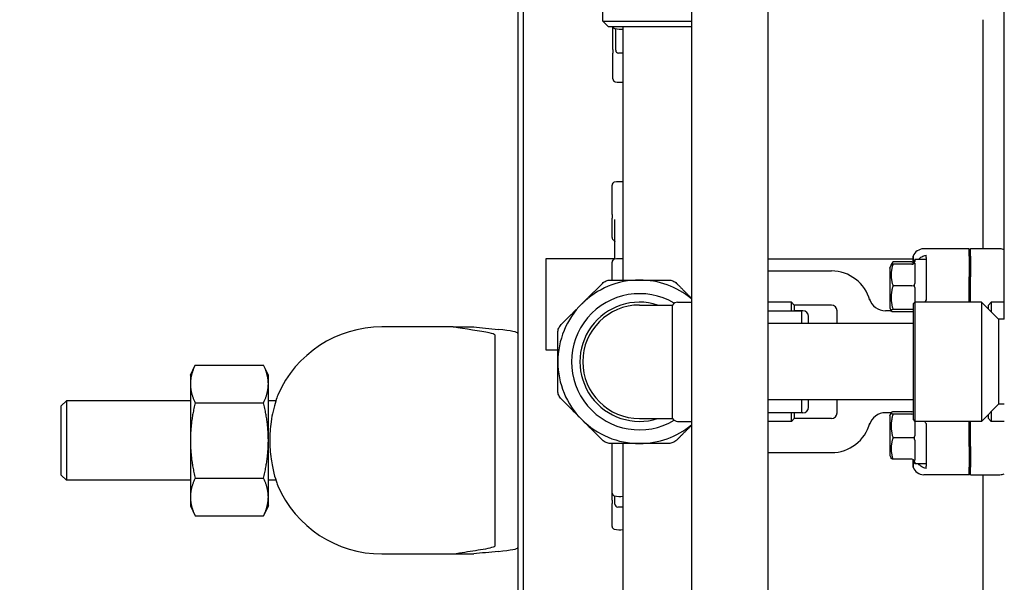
# Model space of a CAD drawing. Header units: inches. Extents: x 5 to 1128, y -85 to 748.
# Tile 345 of 656: x 465.86 to 476.71, y 668.19 to 674.39. Entities that reach past the tile are written whole.
import ezdxf

# ---------------------------------------------------------------- set-up
doc = ezdxf.new("R2010")
doc.units = ezdxf.units.IN
doc.header["$LTSCALE"] = 32
doc.header["$MEASUREMENT"] = 0
doc.layers.add('Dimension (ANSI)', color=7, linetype='Continuous', lineweight=25)
doc.layers.add('Visible (ANSI)', color=7, linetype='Continuous', lineweight=30)
doc.styles.add('Note Text (ANSI)', font='tahoma.ttf')
doc.dimstyles.new('SB Fraction-16 (ANSI)', dxfattribs={"dimscale": 32, "dimtxt": 0.125, "dimasz": 0.098425, "dimexe": 0.125, "dimexo": 0.0625, "dimgap": 0.031496, "dimtad": 0, "dimtih": 1, "dimtoh": 1, "dimdec": 4, "dimrnd": 1e-08, "dimzin": 0, "dimdsep": 46, "dimlunit": 5, "dimtxsty": 'Note Text (ANSI)', "dimcen": 0.09, "dimdle": 0.393701, "dimclrd": 256, "dimclre": 256, "dimclrt": 256, "dimadec": 0, "dimazin": 3, "dimtfac": 0.96, "dimtofl": 0, "dimtmove": 0, "dimatfit": 3, "dimfxl": 1, "dimfrac": 2, "dimtolj": 1, "dimtzin": 12, "dimlwd": -1, "dimlwe": -1, "dimarcsym": 0})

# ---------------------------------------------------------------- blocks, each defined once
blk = doc.blocks.new('*D19')
at = {"layer": 'Defpoints', "color": 0, "transparency": 16777216}
for p in [(484.781, 699.94), (324.685, 555.94), (484.781, 555.94)]:
    blk.add_point(p, dxfattribs=at)
at = {"layer": 'Dimension (ANSI)', "transparency": 16777216}
for p, q in [((482.781, 699.94), (320.685, 699.94)), ((324.685, 696.79), (324.685, 635.454)), ((324.685, 559.089), (324.685, 629.425)), ((482.781, 555.94), (320.685, 555.94))]:
    blk.add_line(p, q, dxfattribs=at)
for points in [[(324.16, 696.79), (325.21, 696.79), (324.685, 699.94)], [(324.16, 559.089), (325.21, 559.089), (324.685, 555.94)]]:
    blk.add_solid(points, dxfattribs=at)
at = {"layer": 'Dimension (ANSI)', "transparency": 16777216, "insert": (320.552, 634.446), "char_height": 4, "attachment_point": 1, "style": 'Note Text (ANSI)'}
blk.add_mtext('\\A1;144', dxfattribs=at)

msp = doc.modelspace()

# ---------------------------------------------------------------- linework, layer by layer
at = {"layer": 'Visible (ANSI)'}
for p, q in [((473.26127, 688.86904), (473.26127, 604.50428)), ((474.10127, 688.86904), (474.10127, 604.50428)), ((476.70877, 671.08779), (476.70877, 688.3375)), ((471.41136, 667.44629), (471.41136, 682.75228)), ((471.34886, 677.0943), (471.34886, 670.41028)), ((472.28377, 674.36904), (472.28377, 675.10904)), ((472.28377, 674.36904), (473.26127, 674.36904)), ((472.34627, 674.30654), (472.28377, 674.36904)), ((476.47127, 674.38654), (476.47127, 671.86279)), ((473.26127, 674.30654), (472.34627, 674.30654)), ((472.39502, 674.05709), (472.39502, 674.30654)), ((472.42627, 674.05029), (472.42627, 674.28677)), ((472.50877, 671.51904), (472.50877, 674.30654)), ((472.39502, 674.05709), (472.39502, 674.01852)), ((472.39502, 673.73447), (472.39502, 674.01852)), ((472.50877, 674.01904), (472.45752, 674.01904)), ((472.38627, 672.24001), (472.38627, 672.56511)), ((472.38627, 672.24001), (472.38627, 672.20174)), ((472.38627, 671.98672), (472.38627, 672.20174)), ((472.41752, 671.74864), (472.41752, 672.18766)), ((476.32127, 671.86279), (475.8208, 671.86279)), ((476.3369, 671.86279), (476.32127, 671.84711)), ((476.32127, 671.78101), (476.32127, 671.86279)), ((476.3369, 671.78101), (476.3369, 671.86279)), ((476.66038, 671.86279), (476.3369, 671.86279)), ((472.41752, 671.75228), (471.65563, 671.75228)), ((471.65563, 671.75228), (471.65563, 670.75228)), ((474.10127, 671.75228), (475.70391, 671.75228)), ((475.69002, 671.71912), (475.48123, 671.71912)), ((475.70391, 671.69658), (475.70391, 671.78132)), ((475.72127, 671.74404), (475.72127, 671.72359)), ((475.84627, 671.74404), (475.72127, 671.74404)), ((475.84627, 671.76713), (475.84627, 671.79432)), ((475.84627, 671.76713), (475.84627, 671.71306)), ((476.32127, 671.78101), (476.32127, 671.55375)), ((476.3369, 671.78101), (476.3369, 671.55375)), ((472.38627, 671.51904), (472.38627, 671.7168)), ((474.10127, 671.61904), (474.80377, 671.61904)), ((475.44627, 671.65029), (475.46237, 671.6825)), ((475.44627, 671.65029), (475.44627, 671.21279)), ((475.46237, 671.6825), (475.47482, 671.70739)), ((475.69002, 671.69317), (475.48123, 671.69317)), ((475.72127, 671.70444), (475.72127, 671.48128)), ((475.84627, 671.69762), (475.84627, 671.5516)), ((476.32127, 671.27529), (476.32127, 671.55375)), ((476.3369, 671.27529), (476.3369, 671.55375)), ((475.69002, 671.4567), (475.48123, 671.4567)), ((475.72127, 671.43613), (475.72127, 671.27217)), ((472.68877, 671.24404), (473.05415, 671.24404)), ((473.05415, 669.99404), (473.05415, 671.24404)), ((473.10827, 671.27529), (473.26127, 671.27529)), ((474.36252, 671.27529), (474.10127, 671.27529)), ((474.10127, 671.17904), (474.47627, 671.17904)), ((474.36252, 671.17904), (474.36252, 671.27529)), ((474.39377, 671.24404), (474.36252, 671.27529)), ((474.39377, 671.24404), (474.39377, 671.17904)), ((474.80377, 671.24404), (474.39377, 671.24404)), ((474.48995, 671.18154), (474.39377, 671.18154)), ((474.47627, 671.03904), (474.47627, 671.17904)), ((474.86627, 671.03904), (474.86627, 671.18154)), ((475.45391, 671.17986), (475.40051, 671.17986)), ((475.44627, 671.21279), (475.46237, 671.18059)), ((475.46237, 671.18059), (475.46266, 671.18002)), ((475.69002, 671.19507), (475.48123, 671.19507)), ((475.70877, 671.25967), (475.7244, 671.27529)), ((475.70877, 669.97842), (475.70877, 671.25967)), ((476.45877, 671.27529), (475.7244, 671.27529)), ((475.7244, 671.27529), (475.7244, 669.96279)), ((476.45877, 671.27529), (476.45877, 669.96279)), ((476.64627, 671.08779), (476.45877, 671.27529)), ((476.53377, 671.24404), (476.56502, 671.27529)), ((476.53377, 671.20029), (476.53377, 671.24404)), ((476.56502, 671.27529), (476.56502, 671.16904)), ((476.70877, 671.27529), (476.56502, 671.27529)), ((474.55245, 671.03904), (474.55245, 671.11904)), ((475.69002, 671.16991), (475.48123, 671.16991)), ((476.64627, 671.08779), (476.64627, 670.15029)), ((476.70877, 671.08779), (476.64627, 671.08779)), ((470.09886, 671.00228), (469.84886, 671.00228)), ((470.6358, 671.00228), (470.09886, 671.00228)), ((470.6358, 671.00228), (470.86212, 671.00228)), ((475.70877, 671.03904), (474.10127, 671.03904)), ((471.09886, 670.56527), (471.09886, 670.90523)), ((471.65563, 670.75228), (471.78877, 670.75228)), ((467.73986, 670.47128), (467.79173, 670.58251)), ((467.79173, 670.58251), (468.54699, 670.58251)), ((468.59886, 670.47128), (468.54699, 670.58251)), ((471.09886, 668.93929), (471.09886, 670.56527)), ((467.73986, 670.47128), (467.73986, 670.37495)), ((468.59886, 670.37495), (468.59886, 670.47128)), ((467.73986, 670.37495), (467.73986, 669.75228)), ((468.59886, 669.75228), (468.59886, 670.37495)), ((471.34886, 670.41025), (471.34886, 668.93929)), ((466.31761, 670.13422), (466.37317, 670.18978)), ((466.31761, 669.37034), (466.31761, 670.13422)), ((466.37317, 670.18978), (466.37317, 669.31478)), ((467.73986, 670.18978), (466.37317, 670.18978)), ((467.79173, 670.16739), (468.54699, 670.16739)), ((468.68169, 670.18978), (468.59886, 670.18978)), ((475.70877, 670.19904), (474.10127, 670.19904)), ((474.47627, 670.05904), (474.47627, 670.19904)), ((474.55245, 670.11904), (474.55245, 670.19904)), ((474.86627, 670.05654), (474.86627, 670.19904)), ((476.64627, 670.15029), (476.45877, 669.96279)), ((476.70877, 670.15029), (476.64627, 670.15029)), ((472.68877, 669.99404), (473.05415, 669.99404)), ((474.10127, 670.05904), (474.47627, 670.05904)), ((474.36252, 669.96279), (474.36252, 670.05904)), ((474.39377, 669.99404), (474.36252, 669.96279)), ((474.39377, 670.05904), (474.39377, 669.99404)), ((474.48995, 670.05654), (474.39377, 670.05654)), ((474.80377, 669.99404), (474.39377, 669.99404)), ((475.45391, 670.05822), (475.40051, 670.05822)), ((475.44627, 670.02529), (475.46237, 670.0575)), ((475.44627, 670.02529), (475.44627, 669.58779)), ((475.69002, 670.06817), (475.48123, 670.06817)), ((475.69002, 670.04301), (475.48123, 670.04301)), ((476.53377, 669.99404), (476.53377, 670.03779)), ((476.53377, 669.99404), (476.56502, 669.96279)), ((476.56502, 670.06904), (476.56502, 669.96279)), ((473.10827, 669.96279), (473.26127, 669.96279)), ((474.36252, 669.96279), (474.10127, 669.96279)), ((475.70877, 669.97842), (475.7244, 669.96279)), ((475.72127, 669.96592), (475.72127, 669.80195)), ((476.45877, 669.96279), (475.7244, 669.96279)), ((476.32127, 669.68433), (476.32127, 669.96279)), ((476.3369, 669.68433), (476.3369, 669.96279)), ((476.70877, 669.96279), (476.56502, 669.96279)), ((475.69002, 669.78138), (475.48123, 669.78138)), ((467.73986, 669.75228), (467.73986, 669.12961)), ((468.59886, 669.12961), (468.59886, 669.75228)), ((472.38627, 669.17355), (472.38627, 669.71904)), ((472.50877, 610.81504), (472.50877, 669.71904)), ((475.72127, 669.7568), (475.72127, 669.53364)), ((475.84627, 669.68649), (475.84627, 669.54046)), ((476.32127, 669.68433), (476.32127, 669.45707)), ((476.3369, 669.68433), (476.3369, 669.45707)), ((474.10127, 669.61904), (474.80377, 669.61904)), ((475.44627, 669.58779), (475.46237, 669.55559)), ((475.69002, 669.54491), (475.48123, 669.54491)), ((475.70391, 669.45676), (475.70391, 669.5415)), ((475.72127, 669.51449), (475.72127, 669.49404)), ((475.84627, 669.49404), (475.72127, 669.49404)), ((475.84627, 669.52502), (475.84627, 669.47095)), ((475.84627, 669.44376), (475.84627, 669.47095)), ((476.32127, 669.37529), (476.32127, 669.45707)), ((476.3369, 669.37529), (476.3369, 669.45707)), ((466.31761, 669.37034), (466.37317, 669.31478)), ((467.79173, 669.33716), (468.54699, 669.33716)), ((476.32127, 669.37529), (475.8208, 669.37529)), ((476.3369, 669.37529), (476.32127, 669.39098)), ((476.3369, 669.37529), (476.66038, 669.37529)), ((476.47127, 669.37529), (476.47127, 667.72186)), ((467.73986, 669.31478), (466.37317, 669.31478)), ((468.68169, 669.31478), (468.59886, 669.31478)), ((467.73986, 669.12961), (467.73986, 669.03328)), ((468.59886, 669.03328), (468.59886, 669.12961)), ((472.38627, 669.09583), (472.38627, 669.17355)), ((472.41752, 669.05029), (472.41752, 669.14172)), ((467.73986, 669.03328), (467.79173, 668.92205)), ((468.59886, 669.03328), (468.54699, 668.92205)), ((472.38627, 669.09583), (472.38627, 669.05758)), ((472.38627, 668.8058), (472.38627, 669.05758)), ((472.50877, 669.01904), (472.44877, 669.01904)), ((467.79173, 668.92205), (468.54699, 668.92205)), ((471.09886, 668.59933), (471.09886, 668.93929)), ((471.34886, 668.93929), (471.34886, 668.59567)), ((471.34886, 668.59568), (471.34886, 667.41716)), ((469.84886, 668.50228), (470.09886, 668.50228)), ((470.09886, 668.50228), (470.6358, 668.50228)), ((470.6358, 668.50228), (470.86212, 668.50228))]:
    msp.add_line(p, q, dxfattribs=at)
for centre, radius, start, end in [((472.42627, 674.3186), 0.03125, 202.693734, 258.463041), ((472.48502, 674.60641), 0.325, 258.463041, 274.190735), ((472.45752, 674.05029), 0.03125, 180, 270), ((472.42627, 673.73447), 0.03125, 180, 258.463041), ((472.48502, 674.02229), 0.325, 258.463041, 274.190735), ((472.41752, 672.56511), 0.03125, 101.536959, 180), ((472.47627, 672.27729), 0.325, 84.26083, 101.536959), ((472.41752, 671.98672), 0.03125, 180, 240), ((472.38627, 671.9326), 0.03125, 30.586245, 60), ((472.41752, 671.7168), 0.03125, 101.536959, 180), ((472.47627, 671.42899), 0.325, 84.26083, 101.536959), ((474.80377, 671.18154), 0.4375, 15.01817, 90), ((472.68877, 670.61904), 0.9, 90, 135), ((472.68877, 670.61904), 0.9, 50.497621, 90), ((472.68877, 670.61904), 0.75, 59.268041, 300.731959), ((475.40051, 671.36736), 0.1875, 197.296617, 270), ((472.68877, 670.61904), 0.9, 135, 180), ((472.68877, 670.61904), 0.65625, 72.24721, 287.75279), ((472.68877, 670.61904), 0.625, 90, 270), ((473.10827, 671.21279), 0.0625, 90, 150), ((474.48995, 671.11904), 0.0625, 0, 90), ((474.80377, 671.18154), 0.0625, 0, 90), ((475.45391, 671.42986), 0.25, 270, 272.01441), ((469.84886, 669.75228), 1.25, 90, 156.421822), ((472.68877, 670.61904), 0.9, 180, 225), ((474.48995, 670.11904), 0.0625, 270, 0), ((473.10827, 670.02529), 0.0625, 210, 270), ((474.80377, 670.05654), 0.0625, 270, 0), ((475.40051, 669.87072), 0.1875, 90, 162.703383), ((475.45391, 669.80822), 0.25, 87.98559, 90), ((472.68877, 670.61904), 0.9, 225, 270), ((472.68877, 670.61904), 0.9, 270, 309.502379), ((474.80377, 670.05654), 0.4375, 270, 344.98183), ((469.84886, 669.75228), 1.25, 203.578178, 270), ((472.41752, 669.17355), 0.03125, 180, 258.463041), ((472.47627, 669.46137), 0.325, 258.463041, 275.73917), ((472.44877, 669.05029), 0.03125, 180, 270), ((472.41752, 668.8058), 0.03125, 180, 258.463041), ((472.47627, 669.09361), 0.325, 258.463041, 275.73917)]:
    msp.add_arc(centre, radius, start, end, dxfattribs=at)
for centre, major_axis, ratio, start_param, end_param in [((475.82175, 671.73731), (-0.08906, 0.08906), 0.99243251, 5.50158524, 6.71403506), ((476.66046, 671.73731), (-0.01094, 0.125), 0.99616574, 5.79875333, 6.19625176), ((475.69002, 671.75506), (0, 0.03595), 0.86933348, 3.14159265, 3.60217473), ((475.69002, 671.72587), (0, -0.0327), 0.95555331, 0, 1.22414955), ((475.69002, 671.45985), (0.03125, 0), 0.10063878, 4.71238898, 5.93653853), ((475.69002, 671.16551), (0.03125, 0), 0.94587531, 0.92729522, 1.57079633), ((475.69002, 671.13721), (0, 0.0327), 0.95555331, 5.6396842, 6.28318531), ((479.74886, 671.18218), (9.65, 0), 0.04782887, 3.54198967, 3.60907902), ((469.34886, 670.93108), (2, 0), 0.04782887, 0, 0.46748636), ((475.69002, 670.10087), (0, -0.0327), 0.95555331, 0, 0.64350111), ((475.69002, 670.07257), (0.03125, 0), 0.94587531, 4.71238898, 5.35589009), ((475.69002, 669.77824), (0.03125, 0), 0.10063878, 0.34664678, 1.57079633), ((475.69002, 669.51221), (0, 0.0327), 0.95555331, 5.05903576, 6.28318531), ((475.82175, 669.50077), (-0.08906, -0.08906), 0.99243251, 5.85233555, 7.06478537), ((476.66046, 669.50077), (-0.01094, -0.125), 0.99616574, 0.08693355, 0.48443198), ((469.34886, 668.57348), (-2, 0), 0.04782887, 2.67410629, 3.14159265), ((479.74886, 668.32238), (-9.65, 0), 0.04782887, 5.81569895, 5.88278829)]:
    msp.add_ellipse(centre, major_axis=major_axis, ratio=ratio, start_param=start_param, end_param=end_param, dxfattribs=at)
for points, knots in [([(472.41317, 671.9485), (472.41408, 671.94696), (472.41488, 671.94566), (472.41619, 671.94344), (472.41671, 671.94252), (472.41726, 671.94146), (472.41741, 671.94116), (472.41752, 671.94092)], [0.51351333, 0.51351333, 0.51351333, 0.51351333, 0.557048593, 0.557048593, 0.600583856, 0.600583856, 0.622606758, 0.622606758, 0.622606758, 0.622606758]), ([(475.76387, 671.74404), (475.77383, 671.75757), (475.78661, 671.76846), (475.81259, 671.78391), (475.82882, 671.79053), (475.84627, 671.79432)], [0.723886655, 0.723886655, 0.723886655, 0.723886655, 0.911661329, 0.911661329, 1.08359589, 1.08359589, 1.08359589, 1.08359589]), ([(472.27937, 671.48243), (472.29111, 671.49417), (472.30529, 671.50347), (472.33455, 671.51559), (472.35116, 671.51904), (472.36776, 671.51904)], [1.292675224, 1.292675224, 1.292675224, 1.292675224, 1.413350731, 1.413350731, 1.534026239, 1.534026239, 1.534026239, 1.534026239]), ([(473.00979, 671.51904), (473.02639, 671.51904), (473.04299, 671.51559), (473.07225, 671.50347), (473.08644, 671.49417), (473.09818, 671.48243)], [1.292675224, 1.292675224, 1.292675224, 1.292675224, 1.413350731, 1.413350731, 1.534026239, 1.534026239, 1.534026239, 1.534026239]), ([(475.84627, 671.30044), (475.8423, 671.29475), (475.83862, 671.28909), (475.83356, 671.28094), (475.83187, 671.27813), (475.8302, 671.27529)], [1.3958264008, 1.3958264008, 1.3958264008, 1.3958264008, 1.4471762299, 1.4471762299, 1.4736069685, 1.4736069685, 1.4736069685, 1.4736069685]), ([(471.097, 670.91374), (471.09032, 670.9213), (471.06617, 670.92886), (470.93988, 670.95713), (470.765, 670.97914), (470.6358, 671.00228)], [0.22095063, 0.22095063, 0.22095063, 0.22095063, 1.42788574, 1.42788574, 4.83429174, 4.83429174, 4.83429174, 4.83429174]), ([(471.78877, 670.94006), (471.78877, 670.95666), (471.79223, 670.97326), (471.80435, 671.00252), (471.81365, 671.01671), (471.82538, 671.02844)], [1.292675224, 1.292675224, 1.292675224, 1.292675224, 1.413350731, 1.413350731, 1.534026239, 1.534026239, 1.534026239, 1.534026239]), ([(468.70319, 670.25229), (468.70319, 670.25229), (468.70232, 670.2499), (468.69683, 670.23487), (468.68921, 670.21391), (468.67071, 670.1547), (468.66019, 670.11767), (468.64251, 670.03929), (468.63516, 670.0005), (468.62433, 669.92388), (468.62044, 669.88719), (468.61649, 669.82707), (468.61552, 669.80448), (468.61468, 669.7624), (468.61468, 669.743), (468.61549, 669.70101), (468.61644, 669.67852), (468.62032, 669.61888), (468.62412, 669.58253), (468.63716, 669.48935), (468.64824, 669.43662), (468.6711, 669.34689), (468.68268, 669.3109), (468.69867, 669.26406), (468.70322, 669.25228), (468.70322, 669.25228)], [-4.03199162, -4.03199162, -4.03199162, -4.03199162, -3.81544401, -3.81544401, -3.35217215, -3.35217215, -2.91184865, -2.91184865, -2.55968512, -2.55968512, -2.26519631, -2.26519631, -2.09159244, -2.09159244, -1.94379012, -1.94379012, -1.77097383, -1.77097383, -1.47957888, -1.47957888, -0.98632316, -0.98632316, -0.47831547, -0.47831547, 0, 0, 0, 0]), ([(471.82538, 670.20964), (471.81365, 670.22138), (471.80435, 670.23556), (471.79223, 670.26482), (471.78877, 670.28142), (471.78877, 670.29803)], [1.292675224, 1.292675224, 1.292675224, 1.292675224, 1.413350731, 1.413350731, 1.534026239, 1.534026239, 1.534026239, 1.534026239]), ([(475.8302, 669.96279), (475.83184, 669.96), (475.8335, 669.95725), (475.83854, 669.9491), (475.84226, 669.94339), (475.84627, 669.93764)], [0.8777503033, 0.8777503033, 0.8777503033, 0.8777503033, 0.9036600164, 0.9036600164, 0.955506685, 0.955506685, 0.955506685, 0.955506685]), ([(472.36776, 669.71904), (472.35116, 669.71904), (472.33455, 669.7225), (472.30529, 669.73462), (472.29111, 669.74391), (472.27937, 669.75565)], [0.414702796, 0.414702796, 0.414702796, 0.414702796, 0.535378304, 0.535378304, 0.656053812, 0.656053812, 0.656053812, 0.656053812]), ([(473.09818, 669.75565), (473.08644, 669.74391), (473.07225, 669.73462), (473.04299, 669.7225), (473.02639, 669.71904), (473.00979, 669.71904)], [1.292675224, 1.292675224, 1.292675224, 1.292675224, 1.413350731, 1.413350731, 1.534026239, 1.534026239, 1.534026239, 1.534026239]), ([(475.84627, 669.44376), (475.82827, 669.44767), (475.81154, 669.4546), (475.78581, 669.47032), (475.77352, 669.48093), (475.76387, 669.49404)], [1.273393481, 1.273393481, 1.273393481, 1.273393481, 1.451341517, 1.451341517, 1.633134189, 1.633134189, 1.633134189, 1.633134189]), ([(470.6358, 668.50228), (470.65746, 668.50616), (470.68047, 668.51002), (470.78201, 668.52642), (470.86652, 668.53855), (471.01944, 668.56399), (471.08528, 668.57754), (471.097, 668.59082)], [17.2484823, 17.2484823, 17.2484823, 17.2484823, 17.85463169, 17.85463169, 19.83036193, 19.83036193, 22.11077744, 22.11077744, 22.11077744, 22.11077744])]:
    msp.add_open_spline(points, degree=3, knots=knots, dxfattribs=at)
for points, weights in [([(475.48123, 671.71912), (475.47104, 671.70188), (475.46631, 671.68643)], [1.04422863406, 1.08531429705, 1.10550107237]), ([(475.48123, 671.69317), (475.44515, 671.57493), (475.48123, 671.4567)], [1.04422863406, 1.20577136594, 1.04422863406]), ([(475.46237, 671.6825), (475.46486, 671.68746), (475.48123, 671.69317)], [1.12285543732, 1.11183872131, 1.04422863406]), ([(472.36776, 671.51904), (472.53307, 671.51904), (472.68877, 671.51904)], [1.06851824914, 1.04951712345, 1]), ([(472.68877, 671.51904), (472.84448, 671.51904), (473.00979, 671.51904)], [1, 1.04951712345, 1.06851824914]), ([(475.84627, 671.5516), (475.84627, 671.42529), (475.84627, 671.30044)], [0.999993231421, 0.999912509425, 0.999914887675]), ([(472.05238, 671.25544), (472.16248, 671.36554), (472.27937, 671.48243)], [1, 1.04951712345, 1.06851824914]), ([(473.09818, 671.48243), (473.18196, 671.39864), (473.26127, 671.31933)], [1.06851824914, 1.05483008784, 1.02530542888]), ([(475.48123, 671.4567), (475.44515, 671.32589), (475.48123, 671.19507)], [1.04422863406, 1.20577136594, 1.04422863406]), ([(471.82538, 671.02844), (471.94228, 671.14534), (472.05238, 671.25544)], [1.06851824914, 1.04951712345, 1]), ([(475.48123, 671.19507), (475.44515, 671.18249), (475.48123, 671.16991)], [1.04422863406, 1.20577136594, 1.04422863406]), ([(471.78877, 670.61904), (471.78877, 670.77474), (471.78877, 670.94006)], [1, 1.04951712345, 1.06851824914]), ([(467.79173, 670.58251), (467.73986, 670.47128), (467.73986, 670.37495)], [1, 1.0379548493, 1]), ([(468.59886, 670.37495), (468.59886, 670.47128), (468.54699, 670.58251)], [1, 1.0379548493, 1]), ([(471.78877, 670.29803), (471.78877, 670.46334), (471.78877, 670.61904)], [1.06851824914, 1.04951712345, 1]), ([(467.73986, 670.37495), (467.73986, 670.27862), (467.79173, 670.16739)], [1, 1.0379548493, 1]), ([(468.54699, 670.16739), (468.59886, 670.27862), (468.59886, 670.37495)], [1, 1.0379548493, 1]), ([(472.05238, 669.98264), (471.94228, 670.09274), (471.82538, 670.20964)], [1, 1.04951712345, 1.06851824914]), ([(467.79173, 670.16739), (467.73986, 669.94494), (467.73986, 669.75228)], [1, 1.0379548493, 1]), ([(468.59886, 669.75228), (468.59886, 669.94494), (468.54699, 670.16739)], [1, 1.0379548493, 1]), ([(475.48123, 670.06817), (475.44515, 670.05559), (475.48123, 670.04301)], [1.04422863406, 1.20577136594, 1.04422863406]), ([(475.48123, 670.04301), (475.44515, 669.9122), (475.48123, 669.78138)], [1.04422863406, 1.20577136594, 1.04422863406]), ([(472.27937, 669.75565), (472.16248, 669.87255), (472.05238, 669.98264)], [1.06851824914, 1.04951712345, 1]), ([(473.26127, 669.91875), (473.18196, 669.83944), (473.09818, 669.75565)], [1.02530542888, 1.05483008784, 1.06851824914]), ([(475.84627, 669.93764), (475.84627, 669.81279), (475.84627, 669.68649)], [0.999914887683, 0.999912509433, 0.999993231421]), ([(475.48123, 669.78138), (475.44515, 669.66315), (475.48123, 669.54491)], [1.04422863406, 1.20577136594, 1.04422863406]), ([(467.73986, 669.75228), (467.73986, 669.55962), (467.79173, 669.33716)], [1, 1.0379548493, 1]), ([(468.54699, 669.33716), (468.59886, 669.55962), (468.59886, 669.75228)], [1, 1.0379548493, 1]), ([(472.68877, 669.71904), (472.53307, 669.71904), (472.36776, 669.71904)], [1, 1.04951712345, 1.06851824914]), ([(473.00979, 669.71904), (472.84448, 669.71904), (472.68877, 669.71904)], [1.06851824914, 1.04951712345, 1]), ([(475.48123, 669.54491), (475.46486, 669.55062), (475.46237, 669.55559)], [1.04422863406, 1.11183872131, 1.12285543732]), ([(467.79173, 669.33716), (467.73986, 669.22594), (467.73986, 669.12961)], [1, 1.0379548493, 1]), ([(468.59886, 669.12961), (468.59886, 669.22594), (468.54699, 669.33716)], [1, 1.0379548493, 1]), ([(467.73986, 669.12961), (467.73986, 669.03328), (467.79173, 668.92205)], [1, 1.0379548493, 1]), ([(468.54699, 668.92205), (468.59886, 669.03328), (468.59886, 669.12961)], [1, 1.0379548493, 1])]:
    msp.add_rational_spline(points, weights, degree=2, dxfattribs=at)
for points in [[(475.70391, 671.78132), (475.70391, 671.76168), (475.70674, 671.74156), (475.71152, 671.72302)], [(475.71941, 671.71476), (475.72079, 671.71798), (475.72127, 671.72102), (475.72127, 671.72359)], [(475.72127, 671.70444), (475.72127, 671.70796), (475.72079, 671.71154), (475.71941, 671.71476)], [(475.84627, 671.71306), (475.84604, 671.70809), (475.84604, 671.70293), (475.84627, 671.69762)], [(475.71941, 671.45878), (475.72079, 671.46637), (475.72127, 671.47414), (475.72127, 671.48128)], [(475.72127, 671.43613), (475.72127, 671.44336), (475.72079, 671.45118), (475.71941, 671.45878)], [(471.09886, 670.90523), (471.09886, 670.90945), (471.09828, 670.91228), (471.097, 670.91374)], [(475.71941, 669.7793), (475.72079, 669.7869), (475.72127, 669.79472), (475.72127, 669.80195)], [(475.72127, 669.7568), (475.72127, 669.76394), (475.72079, 669.77171), (475.71941, 669.7793)], [(475.71152, 669.51507), (475.70674, 669.49653), (475.70391, 669.47641), (475.70391, 669.45676)], [(475.71941, 669.52332), (475.72079, 669.52655), (475.72127, 669.53012), (475.72127, 669.53364)], [(475.72127, 669.51449), (475.72127, 669.51706), (475.72079, 669.5201), (475.71941, 669.52332)], [(475.84627, 669.54046), (475.84604, 669.53515), (475.84604, 669.52999), (475.84627, 669.52502)], [(471.097, 668.59082), (471.09828, 668.59227), (471.09886, 668.59511), (471.09886, 668.59933)]]:
    msp.add_open_spline(points, degree=3, dxfattribs=at)

# ---------------------------------------------------------------- dimensions: what is measured, and where the dimension line sits
at = {"layer": 'Dimension (ANSI)'}
dim = msp.add_linear_dim(base=(324.68489, 555.93978), p1=(484.78063, 699.93978), p2=(484.78063, 555.93978), angle=90, dimstyle='SB Fraction-16 (ANSI)', override={"dimgap": 0.031496, "dimdec": 4, "dimtol": 0, "dimlim": 0, "dimtp": 0, "dimtm": 0, "dimtdec": 2, "dimatfit": 1}, dxfattribs=at)
dim.commit()
dim.dimension.update_dxf_attribs({"geometry": '*D19', "text_midpoint": (324.68489, 632.43978), "dimtype": 160})

doc.saveas('drawing.dxf')
